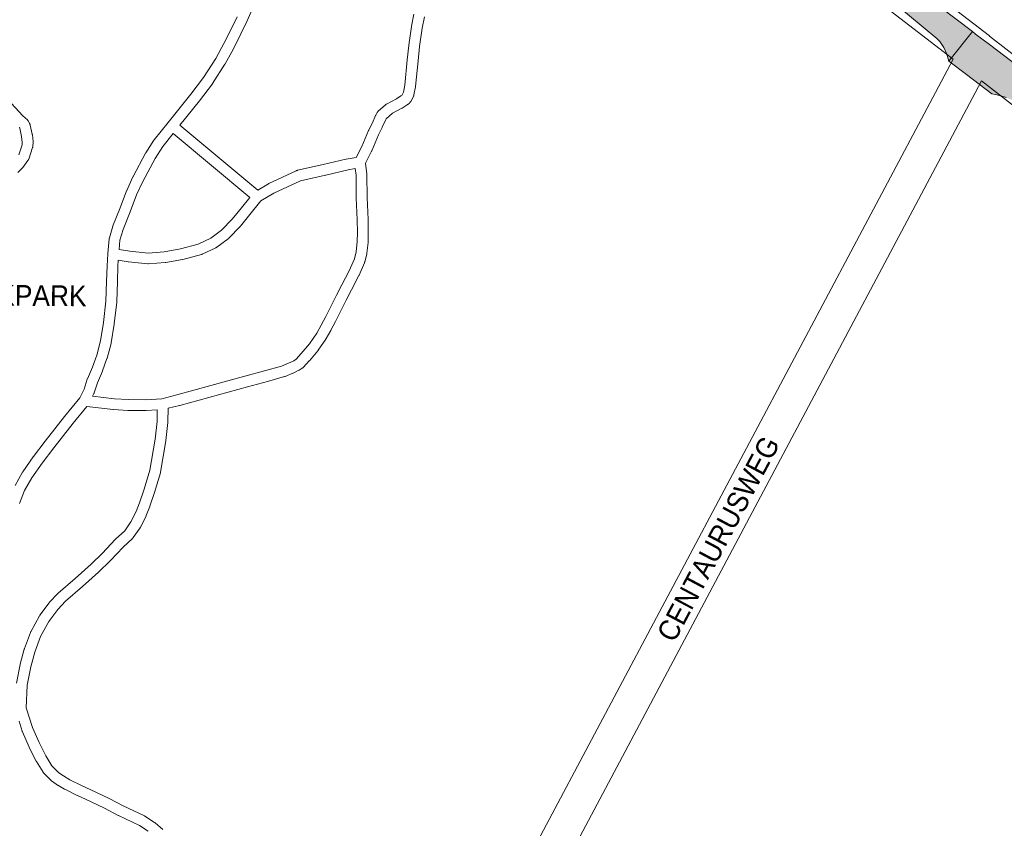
# Paper-space layout 'Layout1' of a CAD drawing. Header units: metres. Extents: x 123097 to 144122, y 392739 to 407589.
# Tile 403 of 510: x 135491 to 135857, y 399126 to 399427. Entities that reach past the tile are written whole.
import ezdxf
from ezdxf.enums import TextEntityAlignment as Align

# ---------------------------------------------------------------- set-up
doc = ezdxf.new("R2010")
doc.units = ezdxf.units.M
doc.header["$MEASUREMENT"] = 0
for name, color, linetype, lineweight in [('gs-anno-wegen algemeen tekst', 7, 'Continuous', 0), ('gs-knt-aanvullende hoofdweg', 7, 'Continuous', 0), ('gs-knt-paden', 7, 'Continuous', 0), ('gs-knt-wegen algemeen', 7, 'Continuous', 0), ('ir-ARC-asfalt-hoofdwegen-te inspecteren', 5, 'Continuous', 0)]:
    doc.layers.add(name, color=color, linetype=linetype, lineweight=lineweight)
doc.styles.add('Style-Arial', font='arial.ttf')

psp = doc.layouts.get("Layout1")

# ---------------------------------------------------------------- hatches: boundary and pattern name
at = {"layer": 'ir-ARC-asfalt-hoofdwegen-te inspecteren', "linetype": 'Continuous', "lineweight": 13}
for points in [[(135693.767, 399538.791), (135689.219, 399532.971), (135721.207, 399507.916), (135731.351, 399500), (135756.507, 399480.334), (135783.488, 399459.246), (135785.249, 399457.916), (135806.32, 399441.041), (135821.304, 399428.464), (135831.435, 399419.961), (135832.559, 399418.952), (135834.042, 399416.653), (135835.189, 399414.169), (135835.98, 399411.55), (135844.702, 399422.584), (135807.754, 399450.609), (135805.338, 399452.385), (135802.04, 399454.688), (135798.818, 399457.08), (135787.827, 399465.565), (135743.531, 399500), (135736.647, 399505.351), (135733.504, 399507.794), (135722.403, 399516.424)], [(135971.208, 399313.752), (136000, 399290.951), (136053.025, 399248.91), (136060.738, 399242.795), (136189.361, 399140.818), (136197.172, 399148.355), (136190.325, 399153.487), (136180.996, 399160.126), (136163.603, 399171.956), (136156.723, 399176.954), (136149.976, 399182.139), (136110.849, 399212.774), (136021.62, 399283.64), (136009.602, 399292.98), (136000, 399300.583), (135976.699, 399319.033), (135976.8, 399319.165), (135947.927, 399341.94), (135948.18, 399342.296), (135929.291, 399357.182), (135926.967, 399359.09), (135916.271, 399368.076), (135907.601, 399374.839), (135888.253, 399389.545), (135878.095, 399397.256), (135850.994, 399417.812), (135845.885, 399421.687), (135844.702, 399422.584), (135835.98, 399411.55), (135842.468, 399406.611), (135851.905, 399399.427), (135853.202, 399399.203), (135855.25, 399398.67), (135857.269, 399398.035), (135858.797, 399397.434), (135859.614, 399397.112), (135861.904, 399396.059), (135863.661, 399395.084), (135865.37, 399394.027), (135867.209, 399392.785), (135868.213, 399392.051), (135921.758, 399352.095), (135924.996, 399349.757), (135928.678, 399347.201), (135931.099, 399345.443), (135933.479, 399343.629), (135960.059, 399322.581)]]:
    psp.add_hatch(color=5, dxfattribs=at).paths.add_polyline_path(points, flags=0)

# ---------------------------------------------------------------- linework, layer by layer
at = {"layer": 'gs-knt-aanvullende hoofdweg', "color": 7, "linetype": 'Continuous', "flags": 128}
for points in [[(135511.943, 399685.96), (135594.313, 399621.754), (135594.347, 399621.728), (135641.144, 399584.819), (135817.252, 399447.029), (135850.973, 399420.962)], [(135837.582, 399412.33), (135808.049, 399435.159), (135808.014, 399435.186), (135631.877, 399572.998), (135631.854, 399573.016), (135585.062, 399609.921), (135500.219, 399676.054), (135491.359, 399682.96)], [(135850.973, 399420.962), (135850.976, 399420.961), (135850.982, 399420.955), (135850.989, 399420.95), (135850.991, 399420.948)], [(135850.973, 399420.962), (135850.976, 399420.961), (135850.982, 399420.955), (135850.989, 399420.95), (135850.991, 399420.948)], [(135850.991, 399420.948), (136006.95, 399299.842), (136006.985, 399299.815), (136203.517, 399145.357), (136210.612, 399140.26), (136210.906, 399140.038), (136211.188, 399139.802), (136211.459, 399139.551), (136211.503, 399139.507), (136329.6, 399048.213)], [(136197.002, 399131.543), (136194.622, 399133.253), (136194.364, 399133.447), (135997.721, 399287.992), (135848.024, 399404.236)]]:
    psp.add_lwpolyline(points, dxfattribs=at)
at = {"layer": 'gs-knt-paden', "color": 7, "linetype": 'Continuous', "flags": 128}
for points in [[(135488.923, 399253.911), (135491.723, 399258.784), (135491.765, 399258.853), (135491.808, 399258.92), (135495.658, 399264.53), (135495.687, 399264.572), (135495.718, 399264.613), (135500.131, 399270.388), (135500.151, 399270.414), (135507.332, 399279.503), (135507.349, 399279.524), (135513.012, 399286.498), (135514.569, 399289.715), (135515.739, 399293.371), (135515.76, 399293.434), (135515.783, 399293.496), (135515.809, 399293.558), (135517.686, 399297.888), (135519.276, 399302.337), (135520.737, 399307.644), (135521.793, 399314.437), (135522.699, 399322.441), (135522.951, 399329.762), (135523.094, 399335.491), (135523.097, 399335.574), (135523.394, 399340.043), (135523.399, 399340.103), (135523.926, 399345.573), (135523.937, 399345.664), (135523.952, 399345.755), (135523.971, 399345.845), (135523.995, 399345.933), (135525.22, 399350.211), (135525.249, 399350.305), (135525.283, 399350.397), (135527.945, 399357.117), (135530.39, 399363.404), (135530.412, 399363.458), (135530.436, 399363.512), (135532.751, 399368.565), (135532.777, 399368.62), (135532.805, 399368.675), (135537.444, 399377.363), (135537.481, 399377.43), (135537.521, 399377.495), (135540.499, 399382.176), (135540.543, 399382.242), (135540.589, 399382.306), (135540.638, 399382.368), (135545.855, 399388.758), (135554.264, 399399.293), (135559.012, 399405.549), (135563.501, 399412.553), (135566.548, 399418.125), (135569.256, 399423.462), (135571.421, 399428.038)], [(135641.077, 399428.127), (135640.208, 399423.866), (135639.256, 399416.992), (135638.668, 399411.705), (135637.727, 399402.237), (135637.718, 399402.159), (135637.706, 399402.082), (135637.158, 399399.02), (135637.139, 399398.928), (135637.116, 399398.836), (135637.088, 399398.746), (135637.057, 399398.657), (135637.021, 399398.57), (135636.982, 399398.485), (135636.938, 399398.401), (135635.936, 399396.589), (135635.889, 399396.509), (135635.838, 399396.431), (135635.784, 399396.355), (135635.726, 399396.282), (135635.665, 399396.211), (135635.601, 399396.144), (135635.534, 399396.079), (135635.464, 399396.018), (135634.822, 399395.484), (135634.76, 399395.434), (135634.696, 399395.387), (135634.63, 399395.342), (135632.825, 399394.171), (135632.745, 399394.122), (135632.663, 399394.076), (135629.171, 399392.249), (135626.791, 399390.146), (135626.556, 399389.722), (135625.399, 399387.02), (135625.369, 399386.955), (135625.338, 399386.891), (135623.973, 399384.243), (135621.458, 399378.259), (135621.431, 399378.198), (135621.402, 399378.137), (135619.139, 399373.627), (135619.679, 399369.628), (135619.689, 399369.54), (135619.695, 399369.452), (135619.697, 399369.364), (135619.719, 399360.908), (135620.088, 399352.797), (135620.09, 399352.738), (135620.165, 399347.972), (135620.165, 399347.905), (135620.103, 399344.364), (135620.1, 399344.283), (135620.093, 399344.202), (135619.698, 399340.192), (135619.689, 399340.111), (135619.676, 399340.031), (135619.66, 399339.951), (135619.64, 399339.872), (135618.865, 399336.961), (135618.838, 399336.867), (135618.806, 399336.775), (135618.769, 399336.684), (135616.776, 399332.051), (135616.748, 399331.988), (135616.718, 399331.927), (135613.98, 399326.595), (135613.963, 399326.562), (135611.925, 399322.767), (135608.033, 399314.85), (135607.994, 399314.774), (135606.246, 399311.572), (135606.232, 399311.547), (135604.495, 399308.47), (135604.453, 399308.399), (135604.408, 399308.329), (135601.561, 399304.136), (135601.503, 399304.056), (135601.442, 399303.978), (135598.351, 399300.268), (135598.316, 399300.227), (135598.279, 399300.187), (135596.099, 399297.841), (135596.032, 399297.773), (135595.962, 399297.707), (135595.888, 399297.645), (135595.812, 399297.586), (135595.733, 399297.531), (135595.651, 399297.481), (135594.447, 399296.767), (135594.385, 399296.732), (135594.321, 399296.699), (135592.26, 399295.67), (135592.197, 399295.64), (135592.133, 399295.612), (135589.318, 399294.443), (135589.244, 399294.414), (135589.17, 399294.388), (135589.095, 399294.365), (135582.749, 399292.569), (135582.716, 399292.56), (135575.308, 399290.601), (135550.133, 399283.673), (135550.087, 399283.661), (135545.773, 399282.583), (135545.759, 399277.52), (135545.757, 399277.446), (135545.753, 399277.371), (135545.746, 399277.297), (135544.984, 399270.642), (135544.977, 399270.587), (135544.968, 399270.532), (135542.967, 399258.822), (135542.952, 399258.743), (135542.933, 399258.663), (135542.912, 399258.585), (135540.732, 399251.296), (135540.709, 399251.224), (135538.982, 399246.156), (135538.96, 399246.097), (135537.686, 399242.714), (135537.659, 399242.647), (135537.63, 399242.582), (135537.599, 399242.517), (135535.53, 399238.421), (135535.487, 399238.342), (135535.441, 399238.264), (135535.392, 399238.189), (135532.865, 399234.516), (135532.809, 399234.44), (135532.751, 399234.366), (135532.688, 399234.295), (135532.623, 399234.227), (135532.554, 399234.163), (135529.056, 399231.011), (135524.347, 399225.978), (135524.283, 399225.913), (135519.939, 399221.671), (135519.872, 399221.608), (135513.978, 399216.36), (135513.954, 399216.339), (135507.642, 399210.894), (135504.76, 399207.823), (135501.481, 399203.358), (135498.344, 399197.712), (135496.228, 399191.962), (135494.782, 399186.47), (135493.436, 399179.723), (135493.094, 399171.283), (135495.366, 399163.871), (135497.836, 399158.296), (135500.338, 399153.351), (135502.617, 399149.629), (135505.217, 399147.037), (135506.868, 399145.921), (135509.237, 399144.527), (135513.813, 399142.268), (135516.787, 399140.905), (135516.815, 399140.892), (135523.869, 399137.523), (135523.923, 399137.496), (135529.086, 399134.837), (135536.968, 399131.096), (135537.045, 399131.057), (135537.121, 399131.015), (135537.195, 399130.969), (135540.74, 399128.684), (135540.805, 399128.641), (135540.868, 399128.595), (135540.929, 399128.546), (135540.989, 399128.495), (135543.779, 399126.007)], [(135577.009, 399430.754), (135575.09, 399426.393), (135575.067, 399426.343), (135572.878, 399421.717), (135572.853, 399421.667), (135570.118, 399416.278), (135570.09, 399416.224), (135566.995, 399410.563), (135566.96, 399410.502), (135566.923, 399410.442), (135562.353, 399403.312), (135562.309, 399403.246), (135562.262, 399403.182), (135557.451, 399396.843), (135557.421, 399396.804), (135550.218, 399387.78), (135579.117, 399363.707), (135583.085, 399366.014), (135583.161, 399366.056), (135583.24, 399366.095), (135593.444, 399370.893), (135593.526, 399370.929), (135593.61, 399370.962), (135593.695, 399370.991), (135593.782, 399371.016), (135593.869, 399371.037), (135603.436, 399373.132), (135611.864, 399375.183), (135611.945, 399375.201), (135612.027, 399375.216), (135615.731, 399375.798), (135617.778, 399379.879), (135620.297, 399385.873), (135620.329, 399385.944), (135620.363, 399386.015), (135621.732, 399388.669), (135622.9, 399391.398), (135622.928, 399391.459), (135622.957, 399391.519), (135622.989, 399391.579), (135623.49, 399392.485), (135623.54, 399392.57), (135623.593, 399392.652), (135623.651, 399392.732), (135623.713, 399392.808), (135623.778, 399392.882), (135623.847, 399392.952), (135623.919, 399393.019), (135626.621, 399395.389), (135626.694, 399395.45), (135626.769, 399395.507), (135626.848, 399395.56), (135626.928, 399395.61), (135627.011, 399395.656), (135630.716, 399397.594), (135632.342, 399398.649), (135632.601, 399398.865), (135633.259, 399400.056), (135633.735, 399402.713), (135634.669, 399412.114), (135634.671, 399412.137), (135635.263, 399417.463), (135635.27, 399417.517), (135636.235, 399424.481), (135636.245, 399424.544), (135636.256, 399424.607), (135637.162, 399429.045)], [(135486.114, 399397.413), (135491.854, 399391.296), (135493.509, 399389.729), (135493.578, 399389.66), (135493.644, 399389.587), (135493.707, 399389.512), (135493.765, 399389.433), (135493.82, 399389.351), (135493.871, 399389.268), (135494.354, 399388.422), (135494.398, 399388.341), (135494.439, 399388.257), (135494.475, 399388.171), (135494.508, 399388.084), (135494.536, 399387.996), (135494.561, 399387.906), (135494.581, 399387.815), (135495.311, 399384.455), (135495.33, 399384.369), (135495.344, 399384.282), (135495.355, 399384.195), (135495.615, 399381.676), (135495.623, 399381.58), (135495.626, 399381.484), (135495.624, 399381.388), (135495.569, 399380.046), (135495.563, 399379.952), (135495.553, 399379.858), (135495.538, 399379.765), (135495.518, 399379.672), (135495.495, 399379.581), (135495.467, 399379.49), (135494.001, 399375.205), (135493.966, 399375.117), (135493.928, 399375.031), (135493.885, 399374.946), (135493.839, 399374.864), (135493.788, 399374.784), (135493.734, 399374.706), (135491.822, 399372.093), (135491.777, 399372.034), (135491.729, 399371.976), (135491.68, 399371.92), (135491.628, 399371.866), (135489.975, 399370.197)], [(135490.293, 399376.81), (135491.566, 399380.545), (135491.602, 399381.408), (135491.37, 399383.65), (135490.701, 399386.713), (135490.528, 399387.015)], [(135576.122, 399360.97), (135547.692, 399384.651), (135543.827, 399379.918), (135540.954, 399375.402), (135536.38, 399366.835), (135534.115, 399361.892), (135531.689, 399355.654), (135529.057, 399349.009), (135527.91, 399345.004), (135527.582, 399341.599), (135531.568, 399340.966), (135538.444, 399340.273), (135544.352, 399340.711), (135550.344, 399341.804), (135556.946, 399343.569), (135561.689, 399345.821), (135565.582, 399348.725), (135569.607, 399352.851), (135573.074, 399357.101), (135576.122, 399360.97)], [(135594.948, 399367.158), (135585.03, 399362.494), (135580.253, 399359.717), (135576.221, 399354.6), (135576.2, 399354.574), (135572.666, 399350.24), (135572.608, 399350.173), (135572.547, 399350.107), (135568.349, 399345.804), (135568.293, 399345.749), (135568.234, 399345.696), (135568.174, 399345.645), (135568.112, 399345.597), (135563.933, 399342.48), (135563.868, 399342.434), (135563.802, 399342.39), (135563.734, 399342.349), (135563.664, 399342.311), (135563.593, 399342.275), (135558.504, 399339.859), (135558.421, 399339.822), (135558.336, 399339.788), (135558.249, 399339.759), (135558.161, 399339.733), (135551.304, 399337.899), (135551.225, 399337.88), (135551.146, 399337.864), (135544.968, 399336.737), (135544.897, 399336.725), (135544.827, 399336.716), (135544.756, 399336.71), (135538.566, 399336.251), (135538.478, 399336.246), (135538.39, 399336.245), (135538.303, 399336.248), (135538.215, 399336.255), (135531.107, 399336.972), (135531.051, 399336.979), (135530.994, 399336.987), (135527.26, 399337.58), (135527.111, 399335.349), (135526.969, 399329.652), (135526.969, 399329.633), (135526.714, 399322.224), (135526.71, 399322.145), (135526.702, 399322.067), (135525.783, 399313.943), (135525.772, 399313.86), (135524.691, 399306.912), (135524.678, 399306.837), (135524.662, 399306.762), (135524.643, 399306.688), (135523.132, 399301.198), (135523.111, 399301.126), (135523.087, 399301.055), (135521.45, 399296.473), (135521.426, 399296.411), (135521.401, 399296.349), (135519.537, 399292.05), (135518.354, 399288.354), (135518.323, 399288.265), (135518.288, 399288.178), (135518.249, 399288.092), (135517.753, 399287.066), (135525.819, 399286.079), (135531.006, 399285.813), (135537.476, 399285.741), (135543.454, 399286.147), (135549.09, 399287.555), (135574.251, 399294.48), (135574.27, 399294.485), (135581.671, 399296.442), (135587.886, 399298.201), (135590.527, 399299.298), (135592.461, 399300.263), (135593.353, 399300.791), (135595.298, 399302.884), (135598.291, 399306.476), (135601.035, 399310.518), (135602.724, 399313.51), (135604.444, 399316.662), (135608.333, 399324.573), (135608.366, 399324.637), (135610.412, 399328.448), (135613.111, 399333.702), (135615.019, 399338.137), (135615.714, 399340.748), (135616.085, 399344.515), (135616.145, 399347.942), (135616.071, 399352.644), (135615.701, 399360.769), (135615.699, 399360.855), (135615.677, 399369.221), (135615.347, 399371.668), (135612.733, 399371.257), (135604.364, 399369.22), (135604.319, 399369.21), (135594.952, 399367.16), (135594.948, 399367.158)], [(135489.463, 399180.355), (135490.852, 399187.316), (135490.865, 399187.376), (135490.879, 399187.435), (135492.365, 399193.078), (135492.392, 399193.17), (135492.423, 399193.26), (135494.625, 399199.246), (135494.653, 399199.318), (135494.684, 399199.39), (135494.718, 399199.46), (135494.754, 399199.528), (135498.029, 399205.421), (135498.072, 399205.494), (135498.117, 399205.565), (135498.166, 399205.634), (135501.591, 399210.3), (135501.64, 399210.364), (135501.691, 399210.426), (135501.745, 399210.485), (135504.783, 399213.723), (135504.833, 399213.773), (135504.884, 399213.822), (135504.936, 399213.869), (135511.316, 399219.373), (135517.164, 399224.579), (135521.442, 399228.757), (135526.179, 399233.82), (135526.239, 399233.882), (135526.302, 399233.94), (135529.688, 399236.991), (135532.003, 399240.356), (135533.962, 399244.233), (135535.187, 399247.484), (135536.891, 399252.484), (135539.025, 399259.62), (135540.996, 399271.155), (135541.739, 399277.644), (135541.752, 399282.002), (135537.669, 399281.725), (135537.59, 399281.721), (135537.51, 399281.72), (135530.92, 399281.794), (135530.84, 399281.797), (135525.542, 399282.068), (135525.471, 399282.073), (135525.401, 399282.08), (135515.579, 399283.282), (135510.478, 399277), (135503.315, 399267.935), (135498.943, 399262.213), (135495.169, 399256.712), (135492.482, 399252.036), (135490.552, 399247.144)], [(135538.43, 399125.391), (135535.126, 399127.52), (135527.333, 399131.219), (135527.275, 399131.248), (135522.11, 399133.908), (135515.097, 399137.257), (135512.111, 399138.626), (135512.059, 399138.651), (135507.391, 399140.955), (135507.326, 399140.989), (135507.261, 399141.025), (135504.774, 399142.489), (135504.721, 399142.521), (135504.668, 399142.556), (135502.807, 399143.814), (135502.73, 399143.869), (135502.655, 399143.928), (135502.583, 399143.99), (135502.514, 399144.055), (135499.609, 399146.952), (135499.543, 399147.02), (135499.48, 399147.093), (135499.421, 399147.167), (135499.366, 399147.245), (135499.314, 399147.325), (135496.867, 399151.321), (135496.826, 399151.392), (135496.788, 399151.463), (135494.225, 399156.528), (135494.203, 399156.574), (135494.181, 399156.621), (135491.642, 399162.353), (135491.611, 399162.427), (135491.583, 399162.502), (135491.558, 399162.578), (135490.406, 399166.338)]]:
    psp.add_lwpolyline(points, dxfattribs=at)
at = {"layer": 'gs-knt-wegen algemeen', "color": 7, "linetype": 'Continuous', "flags": 128}
for points in [[(135657.053, 399072.661), (135833.087, 399403.874), (135837.582, 399412.33)], [(135848.024, 399404.236), (135844.585, 399397.764), (135671.612, 399072.311)]]:
    psp.add_lwpolyline(points, dxfattribs=at)
at = {"layer": 'ir-ARC-asfalt-hoofdwegen-te inspecteren', "color": 5, "linetype": 'Continuous', "lineweight": 13, "flags": 128}
psp.add_lwpolyline([(135693.767, 399538.791), (135689.219, 399532.971), (135721.207, 399507.916), (135731.351, 399500), (135756.507, 399480.334), (135783.488, 399459.246), (135785.249, 399457.916), (135806.32, 399441.041), (135821.304, 399428.464), (135831.435, 399419.961), (135832.559, 399418.952), (135834.042, 399416.653), (135835.189, 399414.169), (135835.98, 399411.55), (135844.702, 399422.584), (135807.754, 399450.609), (135805.338, 399452.385), (135802.04, 399454.688), (135798.818, 399457.08), (135787.827, 399465.565), (135743.531, 399500), (135736.647, 399505.351), (135733.504, 399507.794), (135722.403, 399516.424)], close=True, dxfattribs=at)
psp.add_lwpolyline([(135878.095, 399397.256), (135850.994, 399417.812), (135845.885, 399421.687), (135844.702, 399422.584), (135835.98, 399411.55), (135842.468, 399406.611), (135851.905, 399399.427), (135853.202, 399399.203), (135855.25, 399398.67), (135857.269, 399398.035)], dxfattribs=at)

# ---------------------------------------------------------------- texts
at = {"layer": 'gs-anno-wegen algemeen tekst', "color": 7, "style": 'Style-Arial', "width": 0.909091}
for s, rotation, p in [('QUIRIJNSTOKPARK', 359.57973, (135469.308, 399324.683)), ('CENTAURUSWEG', 62.00994, (135750.231, 399234.106))]:
    psp.add_text(s, height=7.7, rotation=rotation, dxfattribs=at).set_placement(p, align=Align.MIDDLE_CENTER)

doc.saveas('drawing.dxf')
